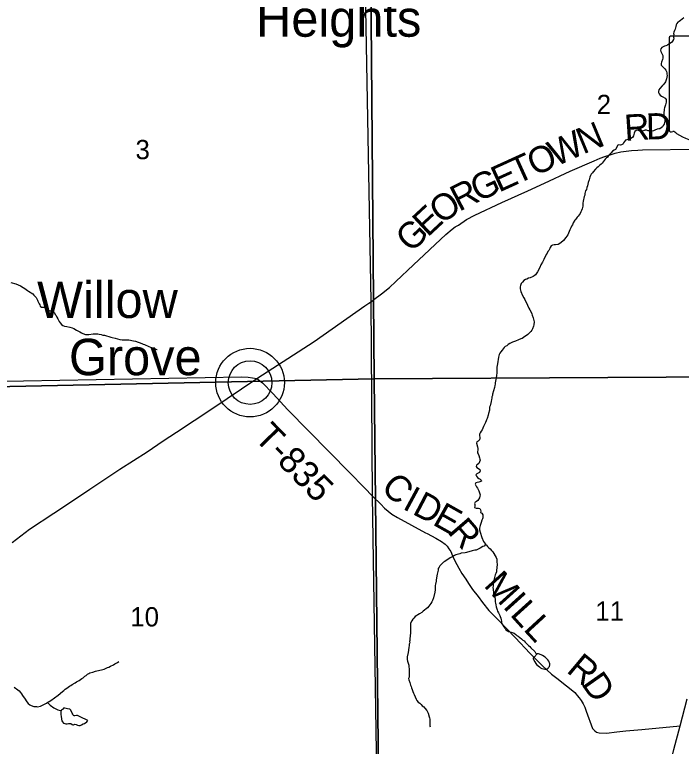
# Model space of a CAD drawing. Extents: x 0 to 34, y 0 to 22.
# Drawn here: x 2.754 to 4.199, y 15.389 to 16.976 of the extents above; entities that cross this region are included whole.
import ezdxf

# ---------------------------------------------------------------- set-up
doc = ezdxf.new("R2010")
doc.units = 0
for name, color, linetype in [('GM_X_County_Road', 7, 'Continuous'), ('GM_X_County_Road_Text', 7, 'Continuous'), ('GM_X_Minor_River', 7, 'Continuous'), ('GM_X_Rail_Line', 7, 'Continuous'), ('GM_X_Section', 7, 'Continuous'), ('GM_X_Section_Text', 7, 'Continuous'), ('GM_X_State_Route', 7, 'Continuous'), ('GM_X_State_Shield', 7, 'Continuous'), ('GM_X_Township', 7, 'Continuous'), ('GM_X_Township_Road', 7, 'Continuous'), ('GM_X_Township_Road_Text', 7, 'Continuous'), ('GM_X_Unincorporated', 7, 'Continuous'), ('GM_X_Unincorporated_Location', 7, 'Continuous'), ('GM_X_Unincorporated_Text', 7, 'Continuous')]:
    doc.layers.add(name, color=color, linetype=linetype)

msp = doc.modelspace()

# ---------------------------------------------------------------- linework, layer by layer
at = {"layer": 'GM_X_County_Road'}
for points in [[(3.5326, 16.3584), (3.5492, 16.3705), (3.566, 16.3841), (3.5802, 16.3972), (3.6186, 16.4335), (3.6887, 16.4992), (3.7021, 16.5106), (3.709, 16.5157), (3.7159, 16.5198), (3.7333, 16.5317), (3.7511, 16.5415), (3.8099, 16.5688), (3.8661, 16.594), (3.9027, 16.6108), (3.9583, 16.6365), (4.0098, 16.6594), (4.023, 16.6649), (4.0333, 16.6686), (4.0448, 16.6723), (4.0558, 16.6754), (4.068, 16.6783), (4.0793, 16.6802), (4.0913, 16.6814), (4.1044, 16.6826), (4.1151, 16.6832), (4.2352, 16.6845)], [(2.7479, 15.8314), (2.786, 15.8602), (2.8386, 15.8947), (2.8859, 15.9261), (2.9163, 15.947), (2.982, 15.9901), (3.0406, 16.0281), (3.0757, 16.0518), (3.1044, 16.0705), (3.1808, 16.1215), (3.279, 16.1869), (3.4033, 16.2672), (3.5129, 16.3445), (3.5216, 16.3505), (3.5271, 16.3544), (3.5326, 16.3584)]]:
    msp.add_lwpolyline(points, dxfattribs=at)
at = {"layer": 'GM_X_Minor_River'}
for points in [[(4.2041, 16.9692), (4.1969, 16.9638), (4.1943, 16.9615), (4.1916, 16.9596), (4.189, 16.9569), (4.1875, 16.9538), (4.1868, 16.9508), (4.1865, 16.9478), (4.1858, 16.9443), (4.1843, 16.9416), (4.1828, 16.9382), (4.1824, 16.9355), (4.1825, 16.9329), (4.1821, 16.9302), (4.1821, 16.9276), (4.1826, 16.9249), (4.1818, 16.9222), (4.18, 16.9188), (4.1774, 16.9157), (4.1743, 16.9134), (4.1687, 16.9099), (4.1653, 16.9084), (4.1627, 16.9076), (4.1596, 16.9064), (4.157, 16.9048), (4.1544, 16.9018), (4.1537, 16.8991), (4.1548, 16.8961), (4.156, 16.893), (4.1587, 16.8874), (4.1591, 16.8843), (4.1592, 16.8817), (4.1584, 16.8786), (4.1558, 16.8729), (4.1551, 16.8699), (4.1555, 16.8668), (4.1578, 16.8642), (4.1636, 16.8586), (4.1655, 16.8559), (4.1671, 16.8529), (4.1679, 16.8502), (4.1679, 16.8472), (4.1683, 16.8442), (4.1669, 16.8373), (4.1647, 16.8308), (4.1632, 16.8282), (4.1598, 16.8239), (4.1572, 16.8216), (4.1523, 16.8159), (4.1505, 16.8128), (4.1497, 16.8097), (4.1498, 16.8071), (4.1509, 16.8041), (4.1533, 16.8014), (4.1559, 16.7992), (4.159, 16.7977), (4.1643, 16.7947), (4.1659, 16.7921), (4.1663, 16.7894), (4.1663, 16.7864), (4.1649, 16.7807), (4.1627, 16.7742), (4.1619, 16.7708), (4.1616, 16.7681), (4.1613, 16.7647), (4.1613, 16.7593), (4.1617, 16.7563), (4.1625, 16.7533), (4.1629, 16.7506), (4.163, 16.7449), (4.1616, 16.7388), (4.1597, 16.7358), (4.1582, 16.7327), (4.1556, 16.7304), (4.1526, 16.7288), (4.1499, 16.7284), (4.1469, 16.7276), (4.1416, 16.7253), (4.139, 16.7245), (4.1329, 16.7237), (4.1299, 16.724), (4.1272, 16.724), (4.1238, 16.7255), (4.1207, 16.7258), (4.1181, 16.725), (4.1151, 16.7235), (4.1124, 16.723), (4.1094, 16.7234), (4.1063, 16.7249), (4.1037, 16.7256), (4.101, 16.7252), (4.0984, 16.7229), (4.0969, 16.7191), (4.0951, 16.713), (4.0929, 16.7099), (4.0898, 16.7076), (4.0861, 16.706), (4.0834, 16.7056)], [(4.0834, 16.7056), (4.0808, 16.7044), (4.0781, 16.704), (4.0759, 16.7013), (4.0736, 16.6983), (4.0722, 16.6956), (4.0695, 16.6937), (4.0669, 16.6932), (4.0638, 16.6936), (4.0612, 16.6932), (4.0564, 16.684), (4.0534, 16.6821), (4.05, 16.6801), (4.047, 16.6767), (4.041, 16.6705), (4.0387, 16.6671), (4.0361, 16.6651), (4.0342, 16.6625), (4.0316, 16.6598), (4.0297, 16.6571), (4.0271, 16.6544), (4.0249, 16.6517), (4.0222, 16.6498), (4.0185, 16.6463), (4.0155, 16.644), (4.0129, 16.6413), (4.008, 16.6355), (4.0061, 16.6329), (4.0039, 16.6302), (4.002, 16.6271), (4.0009, 16.6237), (4.0002, 16.6206), (3.9995, 16.618), (3.9973, 16.6122), (3.9954, 16.6046), (3.9943, 16.6016), (3.9933, 16.597), (3.9914, 16.5939), (3.9899, 16.5886), (3.9896, 16.5848), (3.9885, 16.5817), (3.9874, 16.5779), (3.9871, 16.5752), (3.986, 16.5714), (3.9856, 16.5676), (3.9853, 16.5638), (3.9853, 16.5608), (3.985, 16.5581), (3.9843, 16.5551), (3.9828, 16.5513), (3.9813, 16.5486), (3.9798, 16.5451), (3.9757, 16.5394), (3.9731, 16.5371), (3.9705, 16.5329), (3.9679, 16.5306), (3.9645, 16.5248), (3.963, 16.5206), (3.9612, 16.5176), (3.9597, 16.5137), (3.9575, 16.5092), (3.956, 16.5057), (3.9541, 16.5023), (3.9527, 16.4988), (3.9489, 16.4927), (3.9433, 16.4862), (3.9377, 16.4812), (3.9317, 16.4777), (3.926, 16.4769), (3.923, 16.4768), (3.9195, 16.476), (3.9169, 16.4745), (3.915, 16.4714), (3.9139, 16.4687), (3.9117, 16.4649), (3.9095, 16.4622), (3.908, 16.4592), (3.9061, 16.4561), (3.9009, 16.445), (3.8995, 16.4423), (3.898, 16.4393), (3.8946, 16.4335), (3.892, 16.4278), (3.8872, 16.4183), (3.8827, 16.4121), (3.8801, 16.4098), (3.8775, 16.4083), (3.8714, 16.4055), (3.8676, 16.4043), (3.8643, 16.4028), (3.8612, 16.4016), (3.8578, 16.3993), (3.8545, 16.3958), (3.8519, 16.3928), (3.8504, 16.3889), (3.8497, 16.3855), (3.8497, 16.3817), (3.8513, 16.376), (3.8548, 16.3673), (3.8579, 16.3617), (3.8594, 16.3586)], [(2.7455, 16.3956), (2.7561, 16.3923), (2.766, 16.3882), (2.7721, 16.3841), (2.7756, 16.3822), (2.7783, 16.3804), (2.7813, 16.3781), (2.784, 16.3766), (2.7928, 16.3707), (2.7955, 16.368), (2.7982, 16.365), (2.8001, 16.3624), (2.8032, 16.3571), (2.804, 16.3545), (2.8055, 16.3518), (2.8067, 16.3492), (2.8082, 16.3465), (2.809, 16.3439), (2.8117, 16.342), (2.8151, 16.3417), (2.8178, 16.3417), (2.8208, 16.3414), (2.8235, 16.338), (2.8266, 16.3353), (2.8292, 16.3342), (2.8346, 16.3328), (2.8376, 16.3317), (2.8403, 16.3294), (2.8418, 16.326), (2.8434, 16.3234), (2.8449, 16.32), (2.8469, 16.3166), (2.8484, 16.3136), (2.8504, 16.3106), (2.8523, 16.3079), (2.8554, 16.3045), (2.8584, 16.3019), (2.8615, 16.3008), (2.8668, 16.3001), (2.8733, 16.2987), (2.8786, 16.2972), (2.8816, 16.2957), (2.8877, 16.292), (2.8946, 16.2879), (2.8984, 16.2864), (2.9011, 16.2849), (2.9072, 16.2827), (2.9144, 16.2828), (2.9235, 16.2841), (2.9307, 16.2841), (2.9341, 16.2838), (2.9368, 16.2831), (2.941, 16.2824), (2.9451, 16.2813), (2.9482, 16.2809), (2.9619, 16.2769), (2.9653, 16.2762)], [(3.8594, 16.3586), (3.8657, 16.3462), (3.8684, 16.3397), (3.8703, 16.336), (3.8734, 16.3307), (3.8746, 16.3273), (3.8754, 16.3242), (3.8777, 16.3186), (3.8785, 16.3155), (3.8801, 16.3099), (3.8794, 16.3038), (3.8783, 16.3003), (3.8761, 16.2946), (3.8746, 16.2919), (3.8724, 16.2889), (3.8694, 16.2854), (3.8664, 16.2827), (3.863, 16.28), (3.86, 16.2781), (3.857, 16.2758), (3.854, 16.2738), (3.8513, 16.273), (3.846, 16.2707), (3.8396, 16.2683), (3.837, 16.2672), (3.8332, 16.266), (3.8272, 16.2633), (3.8238, 16.2609), (3.8204, 16.2582), (3.8174, 16.2567), (3.8148, 16.254), (3.8103, 16.2486), (3.8077, 16.2448), (3.8058, 16.2421), (3.8039, 16.239), (3.8032, 16.2364), (3.8029, 16.2333), (3.8004, 16.2185), (3.7996, 16.215), (3.7993, 16.2116), (3.7993, 16.2082), (3.799, 16.2048), (3.799, 16.201), (3.7987, 16.1983), (3.7984, 16.1941), (3.7973, 16.1877), (3.797, 16.1846), (3.7955, 16.1778), (3.7952, 16.1747), (3.7945, 16.1717), (3.7937, 16.1675), (3.7897, 16.153), (3.7894, 16.1499), (3.7883, 16.1473), (3.7879, 16.1442), (3.7872, 16.1412), (3.7865, 16.137), (3.7843, 16.1275), (3.7832, 16.1248), (3.7829, 16.1217), (3.7829, 16.1183), (3.7807, 16.1111), (3.78, 16.1076), (3.7778, 16.1004), (3.7767, 16.0977), (3.776, 16.0951), (3.7741, 16.0916), (3.773, 16.0889), (3.7701, 16.0828), (3.7671, 16.076), (3.7649, 16.0729), (3.7626, 16.0694), (3.7611, 16.066), (3.7616, 16.063), (3.7624, 16.0599), (3.762, 16.0573), (3.7613, 16.0542), (3.7583, 16.0511), (3.7556, 16.0496), (3.7549, 16.0465), (3.7573, 16.0386), (3.7581, 16.0352), (3.7581, 16.0318), (3.7574, 16.0287), (3.7571, 16.0261), (3.7586, 16.0234), (3.7598, 16.0204), (3.7614, 16.0151), (3.7625, 16.0124), (3.7629, 16.0098), (3.76, 16.0025), (3.7574, 16.0002), (3.7547, 15.9994), (3.754, 15.9964), (3.7559, 15.9937), (3.7593, 15.9919), (3.762, 15.99), (3.7632, 15.9866), (3.7617, 15.9835), (3.7583, 15.9816), (3.7557, 15.9804)], [(2.9653, 16.2762), (2.9718, 16.2744), (2.982, 16.2718), (2.9866, 16.2711), (2.99, 16.2712), (2.9934, 16.2712), (2.998, 16.2709), (3.0014, 16.2709), (3.0113, 16.2688), (3.0155, 16.2677), (3.0292, 16.2629), (3.0322, 16.2614), (3.0349, 16.2607), (3.0379, 16.2592), (3.0414, 16.2581), (3.0448, 16.2566), (3.0482, 16.2548), (3.0616, 16.2496), (3.0627, 16.2496)], [(3.7557, 15.9804), (3.7538, 15.9778), (3.7546, 15.9751), (3.7573, 15.9725), (3.76, 15.9702), (3.7626, 15.9687), (3.7653, 15.9669), (3.7657, 15.9642), (3.7597, 15.9619), (3.7567, 15.9614), (3.7536, 15.9606), (3.7521, 15.9576), (3.7533, 15.9549), (3.7552, 15.9523), (3.7568, 15.9493), (3.7587, 15.9463), (3.7603, 15.9432), (3.7627, 15.9345), (3.7619, 15.9319), (3.7612, 15.9281), (3.7579, 15.9223), (3.7552, 15.92), (3.7522, 15.9188), (3.7507, 15.9162), (3.7511, 15.9135), (3.7512, 15.9105), (3.7508, 15.9074), (3.7539, 15.9059), (3.7565, 15.9056), (3.7592, 15.9056), (3.7619, 15.9049), (3.7638, 15.9022), (3.7642, 15.8996), (3.7635, 15.8965), (3.7665, 15.8947), (3.7685, 15.8917), (3.7689, 15.8886), (3.7685, 15.8852), (3.7678, 15.8825), (3.7667, 15.8799), (3.7652, 15.8745), (3.763, 15.868), (3.7616, 15.8623), (3.7612, 15.8589), (3.7628, 15.8536), (3.7667, 15.8419), (3.7703, 15.8335), (3.7722, 15.8305), (3.7745, 15.8279), (3.7764, 15.8253), (3.7791, 15.8226), (3.7818, 15.8196), (3.7845, 15.8174), (3.7875, 15.814), (3.7902, 15.811), (3.7976, 15.7989), (3.7988, 15.7955), (3.7992, 15.7928), (3.7992, 15.7894), (3.8, 15.7837), (3.7993, 15.7773), (3.7983, 15.7708), (3.7983, 15.7678), (3.7972, 15.7639), (3.7957, 15.7609), (3.7939, 15.7552), (3.7917, 15.746), (3.791, 15.7407), (3.7911, 15.7369), (3.7907, 15.7338), (3.7908, 15.7304), (3.7916, 15.7217), (3.7932, 15.7145), (3.7944, 15.7118), (3.7952, 15.7088), (3.7956, 15.7058), (3.7956, 15.7027), (3.7961, 15.6997), (3.7969, 15.6963), (3.7977, 15.6917), (3.7996, 15.6853), (3.8008, 15.6827), (3.8027, 15.6789), (3.8043, 15.6762), (3.8055, 15.6732), (3.8059, 15.6706), (3.8074, 15.6675), (3.8082, 15.6637), (3.809, 15.6607), (3.8094, 15.6577), (3.8106, 15.6543), (3.8141, 15.6482), (3.8168, 15.6452), (3.8187, 15.6422), (3.8218, 15.64), (3.8244, 15.6385), (3.8302, 15.637), (3.8366, 15.6348), (3.8401, 15.6322), (3.8427, 15.63), (3.8454, 15.6281)], [(3.7748, 15.8274), (3.7715, 15.8237), (3.7689, 15.8229), (3.7632, 15.8194), (3.7602, 15.8178), (3.7542, 15.8151), (3.7515, 15.8147), (3.7458, 15.8131), (3.7386, 15.8115), (3.7356, 15.8103), (3.733, 15.8099), (3.7303, 15.8091), (3.7216, 15.8079), (3.7186, 15.8071), (3.716, 15.8059), (3.7133, 15.8055), (3.7099, 15.8043), (3.7073, 15.8032), (3.7039, 15.8008), (3.6982, 15.7981), (3.6948, 15.7958), (3.6892, 15.7923), (3.6866, 15.7904), (3.6835, 15.7884), (3.6783, 15.7838), (3.6757, 15.7807), (3.6738, 15.7781), (3.6719, 15.775), (3.6716, 15.7716), (3.6701, 15.7658), (3.6698, 15.7624), (3.6691, 15.759), (3.6684, 15.7537), (3.6677, 15.7502), (3.6673, 15.7472), (3.6659, 15.7407), (3.6655, 15.7381), (3.6656, 15.7354), (3.6652, 15.7316), (3.6653, 15.7289), (3.6646, 15.7236), (3.6617, 15.7114), (3.6595, 15.7057), (3.658, 15.703), (3.6561, 15.6988), (3.6539, 15.6961), (3.6516, 15.693), (3.6486, 15.6896), (3.6392, 15.6823), (3.6366, 15.6799), (3.631, 15.6768), (3.6223, 15.6707), (3.6193, 15.6672), (3.6167, 15.6649), (3.6144, 15.6618), (3.6122, 15.6565), (3.6115, 15.65), (3.6116, 15.6439), (3.612, 15.6409), (3.6121, 15.6352), (3.6107, 15.6226), (3.6104, 15.6192), (3.61, 15.6165), (3.6101, 15.6139), (3.6093, 15.6108), (3.609, 15.6078), (3.6083, 15.604), (3.6069, 15.593), (3.6047, 15.5834), (3.6048, 15.5777), (3.6056, 15.5743), (3.608, 15.5656), (3.608, 15.5626), (3.6088, 15.5565), (3.6089, 15.5531), (3.6093, 15.5493), (3.6089, 15.5462), (3.609, 15.5424), (3.6086, 15.5394), (3.6075, 15.5367), (3.6079, 15.5333), (3.6103, 15.5276), (3.6111, 15.525), (3.6119, 15.5223), (3.613, 15.5193), (3.6138, 15.5159), (3.6154, 15.5125), (3.617, 15.5079), (3.6185, 15.5049), (3.6197, 15.5019), (3.6244, 15.4917), (3.6259, 15.4887), (3.6286, 15.4853), (3.632, 15.483), (3.6347, 15.48), (3.6374, 15.4774), (3.6405, 15.4752), (3.6428, 15.4722), (3.6474, 15.4669), (3.6486, 15.4642), (3.6501, 15.4616)], [(3.8454, 15.6281), (3.8523, 15.6228), (3.8554, 15.6198), (3.8581, 15.6184), (3.8607, 15.615), (3.865, 15.6112), (3.868, 15.6082), (3.8707, 15.606), (3.873, 15.6033), (3.8815, 15.5951), (3.883, 15.5924), (3.8849, 15.5898), (3.8854, 15.5889)], [(3.9129, 15.5628), (3.9133, 15.5639), (3.9137, 15.5654), (3.9136, 15.5681), (3.9132, 15.5707), (3.9127, 15.5722), (3.912, 15.5738), (3.9097, 15.5768), (3.9063, 15.5805), (3.9036, 15.5828), (3.8979, 15.5865), (3.8952, 15.588), (3.8895, 15.5902), (3.8868, 15.5902), (3.8797, 15.5829), (3.8775, 15.5806)], [(2.8185, 15.4806), (2.8227, 15.4833), (2.8257, 15.4849), (2.8287, 15.4868), (2.8321, 15.4887), (2.8483, 15.5003), (2.8573, 15.5084), (2.8599, 15.5103), (2.8633, 15.513), (2.8667, 15.5157), (2.8697, 15.5173), (2.8727, 15.52), (2.8753, 15.5216), (2.878, 15.5235), (2.8847, 15.527), (2.8878, 15.5289), (2.8908, 15.5305), (2.8938, 15.5324), (2.8991, 15.5363), (2.9021, 15.5382), (2.9058, 15.5413), (2.9085, 15.5432), (2.9115, 15.5459), (2.9141, 15.5475), (2.9167, 15.5486), (2.9228, 15.5502), (2.9292, 15.5522), (2.9451, 15.5562), (2.9477, 15.557), (2.9508, 15.5582), (2.9549, 15.5601), (2.9576, 15.5609), (2.9613, 15.5632), (2.9677, 15.566), (2.9711, 15.5683), (2.9768, 15.571), (2.9794, 15.573), (2.9798, 15.573)], [(3.8775, 15.5806), (3.8776, 15.5795), (3.8782, 15.5779), (3.8813, 15.5727), (3.8839, 15.5687), (3.8852, 15.567), (3.8913, 15.5614), (3.894, 15.5595), (3.8967, 15.558), (3.8999, 15.5573), (3.9028, 15.5569), (3.9058, 15.557), (3.9084, 15.5574), (3.9101, 15.5586), (3.9114, 15.5601), (3.9129, 15.5628)], [(2.7525, 15.5174), (2.7605, 15.5122), (2.7632, 15.51), (2.7663, 15.5058), (2.7686, 15.5032), (2.7709, 15.4998), (2.7724, 15.4971), (2.7748, 15.4941), (2.7802, 15.4855), (2.7832, 15.4825), (2.7867, 15.4795), (2.7894, 15.478), (2.7951, 15.4758), (2.7977, 15.4754), (2.8008, 15.4754), (2.8034, 15.4751), (2.8095, 15.4767), (2.8125, 15.4779), (2.8155, 15.479), (2.8185, 15.4806)], [(2.8247, 15.4843), (2.8307, 15.4785), (2.8334, 15.4762), (2.836, 15.4747), (2.8387, 15.4729), (2.8414, 15.4714), (2.8471, 15.4688), (2.8532, 15.4669), (2.8541, 15.4669)], [(2.8542, 15.4678), (2.8536, 15.4632), (2.8537, 15.4575), (2.8545, 15.4548), (2.8553, 15.448), (2.8561, 15.4449), (2.8573, 15.4423), (2.8596, 15.4397), (2.8622, 15.4386), (2.8649, 15.4378), (2.8676, 15.4379), (2.8702, 15.4386), (2.8729, 15.4391), (2.8755, 15.4391), (2.8782, 15.4365), (2.8795, 15.4362), (2.8809, 15.4361), (2.8839, 15.4373), (2.8869, 15.4366), (2.8896, 15.4351), (2.893, 15.4344), (2.896, 15.4344)], [(2.896, 15.4344), (2.8987, 15.4356), (2.9021, 15.4379), (2.9047, 15.4391), (2.91, 15.4422), (2.9126, 15.4452), (2.8958, 15.4534), (2.8901, 15.456), (2.8875, 15.4563), (2.8841, 15.4552), (2.8824, 15.4554), (2.881, 15.4563), (2.8798, 15.4589), (2.8783, 15.4615), (2.8756, 15.4676), (2.8733, 15.4702), (2.8679, 15.4709), (2.8653, 15.4717), (2.8622, 15.472), (2.8592, 15.472), (2.857, 15.4693), (2.8542, 15.4678)], [(3.6501, 15.4616), (3.6525, 15.4536), (3.6529, 15.451), (3.6537, 15.4483), (3.6537, 15.4457), (3.6541, 15.443), (3.6538, 15.4381), (3.6538, 15.4339), (3.6546, 15.4313)]]:
    msp.add_lwpolyline(points, dxfattribs=at)
at = {"layer": 'GM_X_Rail_Line'}
msp.add_lwpolyline([(2.1, 17.2107), (2.1, 14.1), (5.5619, 14.1), (5.5608, 14.205), (5.5615, 14.2414), (5.5595, 14.6439), (5.5583, 14.9347), (5.5581, 14.9676), (5.5588, 15.1747), (5.5579, 15.2049), (4.0847, 15.1965), (3.5411, 15.1931), (3.5298, 15.9318), (3.5269, 16.3549), (3.511, 17.2267), (3.4711, 17.2262), (2.9494, 17.2203), (2.5218, 17.2155)], close=True, dxfattribs=at)
at = {"layer": 'GM_X_Section'}
for points in [[(4.5299, 17.2417), (4.5462, 16.1923), (3.5333, 16.1865), (3.5245, 17.2236)], [(3.5245, 17.2236), (3.5333, 16.1865), (2.5362, 16.1651), (2.5329, 17.2138), (3.4729, 17.2231)], [(3.5333, 16.1865), (4.5462, 16.1923), (4.5552, 15.2018), (3.5436, 15.1965)], [(2.5362, 16.1651), (3.5333, 16.1865), (3.5436, 15.1965), (2.5373, 15.181)]]:
    msp.add_lwpolyline(points, close=True, dxfattribs=at)
at = {"layer": 'GM_X_State_Route'}
msp.add_lwpolyline([(4.1704, 15.3381), (4.1763, 15.3542), (4.183, 15.3824), (4.1962, 15.4339), (4.2116, 15.4924)], dxfattribs=at)
at = {"layer": 'GM_X_State_Shield'}
for p, q in [((4.1727, 16.9258), (4.1727, 16.7257)), ((4.2525, 16.9292), (4.1753, 16.9292))]:
    msp.add_line(p, q, dxfattribs=at)
for centre, radius, start, end in [((4.1757, 16.9262), 0.00305, 98.1301, 188.1301), ((4.1758, 16.7252), 0.00308, 171.9584, 258.3066), ((4.1762, 16.7457), 0.0235, 267.339, 280.6039), ((4.181, 16.7141), 0.00848, 29.7484, 93.2717), ((4.2881, 16.8939), 0.2019, 240.4129, 257.1985)]:
    msp.add_arc(centre, radius, start, end, dxfattribs=at)
at = {"layer": 'GM_X_Township'}
msp.add_lwpolyline([(3.5411, 15.1931), (3.5298, 15.9318), (3.5269, 16.3549), (3.511, 17.2267), (3.4711, 17.2262), (3.471, 17.2341), (3.467, 17.5367), (3.4553, 18.2338), (3.4545, 18.2877)], dxfattribs=at)
at = {"layer": 'GM_X_Township_Road'}
for points in [[(2.1, 16.1685), (2.1585, 16.1697), (2.5355, 16.178), (3.2458, 16.1904), (3.2596, 16.1898), (3.269, 16.1887), (3.279, 16.1869)], [(3.279, 16.1869), (3.2907, 16.1776), (3.3133, 16.1542), (3.3462, 16.1193), (3.4804, 15.9823), (3.5115, 15.9504), (3.53, 15.9312), (3.5477, 15.9146), (3.5558, 15.9061), (3.5711, 15.8929), (3.5834, 15.8853), (3.6447, 15.8525), (3.6481, 15.8507)], [(3.6481, 15.8507), (3.6668, 15.841), (3.6794, 15.8338), (3.6873, 15.828), (3.6917, 15.8231), (3.6953, 15.8176), (3.6992, 15.8117), (3.7032, 15.8025), (3.7083, 15.7919), (3.7166, 15.7755), (3.7232, 15.764), (3.7315, 15.7521), (3.7379, 15.7423), (3.7466, 15.7297), (3.7585, 15.714), (3.7677, 15.701), (3.7817, 15.6842), (3.7992, 15.6665), (3.8396, 15.6246), (3.8705, 15.5917), (3.8977, 15.564), (3.9173, 15.5457), (3.9317, 15.5348), (3.9436, 15.5259), (3.9566, 15.5155), (3.9679, 15.5061), (3.9713, 15.5027), (3.9734, 15.4993), (3.9775, 15.4944), (3.9817, 15.4887), (3.9862, 15.4814), (3.9896, 15.4744), (3.9929, 15.4656), (4.0066, 15.4277), (4.0112, 15.4227), (4.0152, 15.4199), (4.0207, 15.4184), (4.037, 15.4182), (4.0591, 15.4207), (4.0788, 15.4227)], [(4.0788, 15.4227), (4.1133, 15.4261), (4.1962, 15.4339)]]:
    msp.add_lwpolyline(points, dxfattribs=at)
at = {"layer": 'GM_X_Unincorporated'}
for radius in [0.0744, 0.0472]:
    msp.add_circle((3.264, 16.1781), radius, dxfattribs=at)
at = {"layer": 'GM_X_Unincorporated_Location'}
msp.add_line((3.264, 16.1781), (3.264, 16.1781), dxfattribs=at)

# ---------------------------------------------------------------- texts
at = {"layer": 'GM_X_County_Road_Text'}
for s, rotation, p in [('R', 3.6635, (4.077, 16.7022)), ('D', 1.4792, (4.123, 16.7052)), ('N', 22.5232, (3.986, 16.6727)), ('W', 24.3906, (3.9265, 16.6457)), ('O', 24.4154, (3.8809, 16.625)), ('T', 24.4142, (3.8422, 16.6075)), ('E', 24.4198, (3.8035, 16.5899)), ('G', 24.494, (3.7581, 16.5692)), ('R', 27.3226, (3.7173, 16.5481)), ('O', 35.8294, (3.6786, 16.52)), ('E', 42.954, (3.649, 16.4922)), ('G', 43.3745, (3.6127, 16.458))]:
    msp.add_text(s, height=0.0568, rotation=rotation, dxfattribs=at).set_placement(p)
at = {"layer": 'GM_X_Section_Text'}
for s, height, p in [('2', 0.0419, (4.0156, 16.7604)), ('3', 0.0419, (3.0156, 16.6626)), ('11', 0.04186, (4.0126, 15.6618)), ('10', 0.04186, (3.0043, 15.6493))]:
    msp.add_text(s, height=height, rotation=0, dxfattribs=at).set_placement(p)
at = {"layer": 'GM_X_Township_Road_Text'}
for s, height, rotation, p in [('T-835', 0.05682, 314.204, (3.2707, 16.0571)), ('C', 0.0568, 316.253, (3.5453, 15.9477)), ('I', 0.0568, 331.6799, (3.5924, 15.9057)), ('D', 0.0568, 332.2948, (3.6136, 15.8943)), ('E', 0.0568, 330.624, (3.6574, 15.8713)), ('R', 0.0568, 310.8096, (3.6905, 15.8537)), ('M', 0.0568, 312.1229, (3.7689, 15.7374)), ('I', 0.0568, 312.123, (3.8102, 15.6917)), ('L', 0.0568, 312.1314, (3.8259, 15.6744)), ('L', 0.0568, 312.6073, (3.8548, 15.6425)), ('R', 0.0568, 320.093, (3.9479, 15.5517)), ('D', 0.0568, 305.1218, (3.981, 15.5246))]:
    msp.add_text(s, height=height, rotation=rotation, dxfattribs=at).set_placement(p)
at = {"layer": 'GM_X_Unincorporated_Text'}
for s, p in [('Heights', (3.2772, 16.9283)), ('Willow', (2.8022, 16.3183)), ('Grove', (2.8714, 16.1942))]:
    msp.add_text(s, height=0.07898, rotation=0, dxfattribs=at).set_placement(p)

doc.saveas('drawing.dxf')
